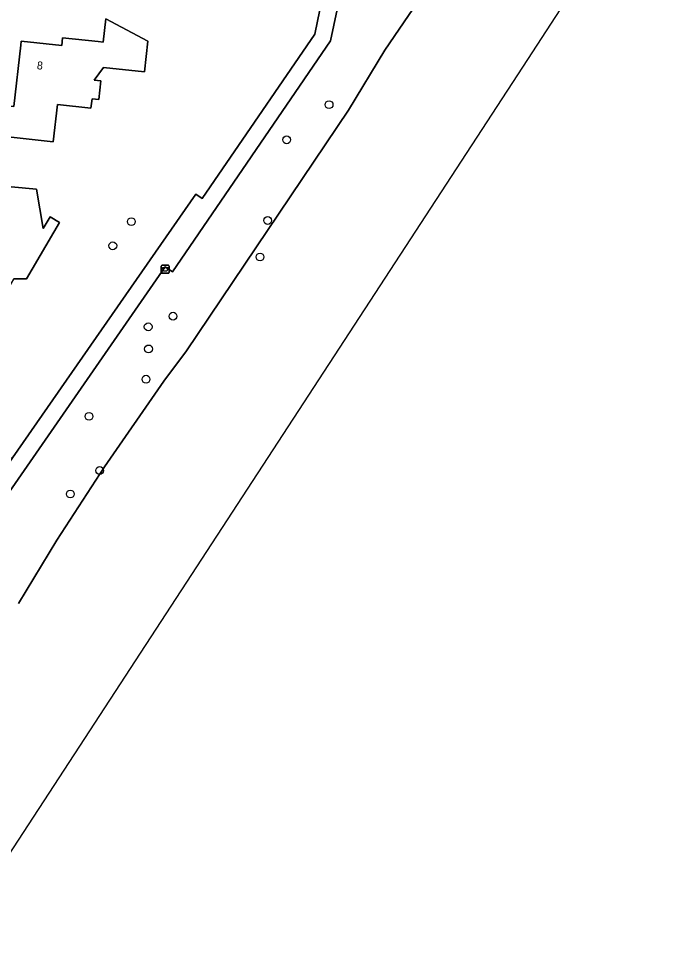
# Model space of a CAD drawing. Extents: x 161928 to 163071, y 386474 to 387428.
# Drawn here: x 162422.4 to 162504.6, y 386500.5 to 386616.9 of the extents above; entities that cross this region are included whole.
import ezdxf

# ---------------------------------------------------------------- set-up
doc = ezdxf.new("R2010")
doc.units = 0
for name, color, linetype in [('IMGEO_Afvalbak', 7, 'Continuous'), ('IMGEO_Boom', 7, 'Continuous'), ('IMGEO_Erf', 7, 'Continuous'), ('IMGEO_Groenvoorziening', 7, 'Continuous'), ('IMGEO_Meer_plas_ven_vijver', 7, 'Continuous'), ('IMGEO_Pand', 7, 'Continuous'), ('IMGEO_Pand_nummerreeks', 7, 'Continuous'), ('IMGEO_Voetpad_halfverhard', 7, 'Continuous')]:
    doc.layers.add(name, color=color, linetype=linetype)

msp = doc.modelspace()

# ---------------------------------------------------------------- linework, layer by layer
at = {"layer": 'IMGEO_Afvalbak'}
for p, q in [((162440.23, 386585.15), (162440.23, 386585.94)), ((162440.23, 386585.94), (162440.23, 386585.15)), ((162440.33, 386586.04), (162441.12, 386586.04)), ((162441.12, 386586.04), (162440.33, 386586.04)), ((162441.22, 386585.94), (162441.22, 386585.15)), ((162441.22, 386585.15), (162441.22, 386585.94)), ((162441.12, 386585.05), (162440.33, 386585.05)), ((162440.33, 386585.05), (162441.12, 386585.05))]:
    msp.add_line(p, q, dxfattribs=at)
msp.add_lwpolyline([(162440.37, 386585.76), (162441.08, 386585.76), (162440.93, 386585.29), (162440.52, 386585.29), (162440.37, 386585.76)], dxfattribs=at)
for centre, start, end in [((162440.33, 386585.94), 90, 180), ((162440.33, 386585.94), 90, 180), ((162440.33, 386585.15), 180, 270), ((162440.33, 386585.15), 180, 270), ((162441.12, 386585.94), 0, 90), ((162441.12, 386585.94), 360, 90), ((162441.12, 386585.15), 270, 0), ((162441.12, 386585.15), 270, 0)]:
    msp.add_arc(centre, 0.1, start, end, dxfattribs=at)
at = {"layer": 'IMGEO_Boom'}
for centre in [(162461.21, 386606.12), (162455.9, 386601.73), (162453.54, 386591.65), (162436.49, 386591.5), (162434.17, 386588.48), (162452.58, 386587.08), (162441.7, 386579.68), (162438.6, 386578.35), (162438.64, 386575.59), (162438.33, 386571.8), (162431.2, 386567.16), (162432.53, 386560.39), (162428.87, 386557.45)]:
    msp.add_circle(centre, 0.489, dxfattribs=at)
at = {"layer": 'IMGEO_Erf'}
msp.add_lwpolyline([(162415.58, 386623.9), (162401.95, 386625.4), (162400.55, 386612.66), (162395.34, 386564.99), (162414.89, 386562.74), (162421.64, 386561.96), (162444.56, 386594.92), (162445.36, 386594.4), (162447.89, 386598.1), (162459.43, 386614.94), (162461.83, 386626.72), (162463.03, 386628.5), (162454.73, 386634.13)], dxfattribs=at)
for points in [[(162427.8, 386613.52), (162427.9, 386614.49), (162432.34, 386614), (162432.98, 386613.93), (162433.3, 386616.84), (162438.55, 386614.06), (162438.13, 386610.24), (162433.02, 386610.77), (162431.84, 386609.18), (162432.69, 386609.08), (162432.44, 386606.78), (162431.59, 386606.86), (162431.44, 386605.69), (162427.26, 386606.14), (162426.73, 386601.48), (162418.06, 386602.44), (162418.5, 386606.27), (162421.8, 386605.89), (162422.66, 386613.55), (162422.72, 386614.07)], [(162425.46, 386590.66), (162426.33, 386592.1), (162427.51, 386591.41), (162423.4, 386584.33), (162421.82, 386584.37), (162412.42, 386568.1), (162404.12, 386568.86), (162403.59, 386569.65), (162405.01, 386574.18), (162405.54, 386574.03), (162410.56, 386590.53), (162410.06, 386590.68), (162411.94, 386596.73), (162424.62, 386595.56)]]:
    msp.add_lwpolyline(points, close=True, dxfattribs=at)
at = {"layer": 'IMGEO_Groenvoorziening'}
msp.add_lwpolyline([(162422.4, 386543.77), (162427.17, 386551.67), (162433.13, 386560.84), (162440.54, 386571.58), (162443.39, 386575.34), (162463.65, 386605.44), (162468.2, 386612.93), (162484.21, 386636.46), (162488.06, 386642.46), (162490.17, 386645.18), (162491.96, 386646.67), (162486.52, 386655.47), (162484.53, 386655.08), (162464, 386626.47), (162461.37, 386614.09), (162441.63, 386585.22), (162440.7, 386585.86), (162418.18, 386553.34)], dxfattribs=at)
at = {"layer": 'IMGEO_Meer_plas_ven_vijver'}
msp.add_lwpolyline([(162413.43, 386500.54), (162486.07, 386611.77), (162504.63, 386640.36), (162500, 386643.42), (162495.83, 386646.43), (162494.72, 386647.01), (162493.29, 386647.17), (162491.96, 386646.67), (162490.17, 386645.18), (162488.06, 386642.46), (162484.21, 386636.46), (162468.2, 386612.93), (162463.65, 386605.44), (162443.39, 386575.34), (162440.54, 386571.58), (162433.13, 386560.84), (162427.17, 386551.67), (162422.4, 386543.77)], dxfattribs=at)
at = {"layer": 'IMGEO_Pand'}
for points in [[(162431.84, 386609.18), (162433.02, 386610.77), (162438.13, 386610.24), (162438.55, 386614.06), (162433.3, 386616.84), (162432.98, 386613.93), (162432.34, 386614), (162427.9, 386614.49), (162427.8, 386613.52), (162422.72, 386614.07), (162422.66, 386613.55), (162421.8, 386605.89), (162418.5, 386606.27), (162418.06, 386602.44), (162426.73, 386601.48), (162427.26, 386606.14), (162431.44, 386605.69), (162431.59, 386606.86), (162432.44, 386606.78), (162432.69, 386609.08)], [(162421.82, 386584.37), (162423.4, 386584.33), (162427.51, 386591.41), (162426.33, 386592.1), (162425.46, 386590.66), (162424.62, 386595.56), (162411.94, 386596.73), (162410.06, 386590.68), (162410.56, 386590.53), (162405.54, 386574.03), (162405.01, 386574.18), (162403.59, 386569.65), (162404.12, 386568.86), (162412.42, 386568.1)]]:
    msp.add_lwpolyline(points, close=True, dxfattribs=at)
at = {"layer": 'IMGEO_Voetpad_halfverhard'}
for points in [[(162499.59, 386656.08), (162499.26, 386656.31), (162499.14, 386656.2), (162498.8, 386656.1), (162497.85, 386655.86), (162487.29, 386658.57), (162490.46, 386662.81), (162488.42, 386664.37), (162467.85, 386635.01), (162465.6, 386631.86), (162464.93, 386631.32), (162463.03, 386628.5), (162461.83, 386626.72), (162459.43, 386614.94), (162447.89, 386598.1), (162445.36, 386594.4), (162444.56, 386594.92), (162421.64, 386561.96), (162417.32, 386555.76)], [(162400.36, 386548.88), (162393.66, 386549.65), (162393.32, 386546.49), (162398.03, 386546.04), (162400.59, 386545.9), (162403.15, 386545.99), (162405.7, 386546.31), (162406.82, 386546.52), (162408.49, 386546.91), (162410.11, 386547.45), (162411.67, 386548.13), (162413.17, 386548.95), (162414.59, 386549.9), (162415.92, 386550.97), (162417.15, 386552.16), (162418.18, 386553.34), (162440.7, 386585.86), (162441.63, 386585.22), (162461.37, 386614.09), (162464, 386626.47)]]:
    msp.add_lwpolyline(points, dxfattribs=at)

# ---------------------------------------------------------------- texts
at = {"layer": 'IMGEO_Pand_nummerreeks'}
msp.add_text('8', height=1, rotation=353.7936, dxfattribs=at).set_placement((162424.64, 386610.56))

doc.saveas('drawing.dxf')
